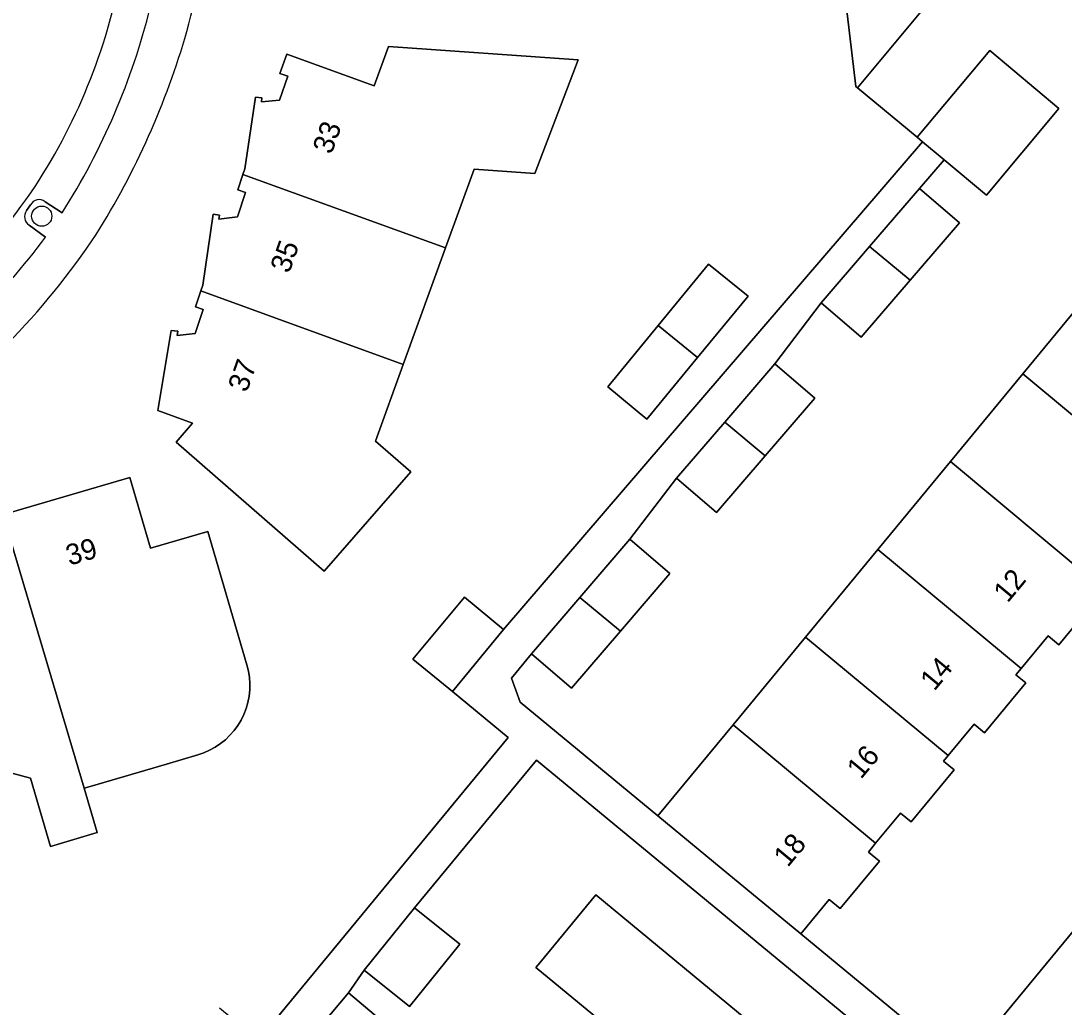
# Model space of a CAD drawing. Extents: x 162073 to 163043, y 381818 to 382561.
# Drawn here: x 162299.9 to 162350.3, y 382150.1 to 382197.8 of the extents above; entities that cross this region are included whole.
import ezdxf

# ---------------------------------------------------------------- set-up
doc = ezdxf.new("R2010")
doc.units = 0
for name, color, linetype in [('IMGEO_Boom', 7, 'Continuous'), ('IMGEO_Erf', 7, 'Continuous'), ('IMGEO_Hek', 7, 'Continuous'), ('IMGEO_Pand', 7, 'Continuous'), ('IMGEO_Pand_nummerreeks', 7, 'Continuous'), ('IMGEO_Parkeervlak_open', 7, 'Continuous'), ('IMGEO_Rijbaan_lokaal_open', 7, 'Continuous'), ('IMGEO_Voetpad_open', 7, 'Continuous')]:
    doc.layers.add(name, color=color, linetype=linetype)

msp = doc.modelspace()

# ---------------------------------------------------------------- linework, layer by layer
at = {"layer": 'IMGEO_Boom'}
msp.add_circle((162300.871, 382188.38), 0.489, dxfattribs=at)
at = {"layer": 'IMGEO_Erf'}
for points in [[(162309.46, 382150.106), (162311.357, 382148.541), (162323.43, 382163.172), (162320.732, 382165.399), (162318.813, 382166.965), (162321.314, 382169.956), (162323.205, 382168.396), (162343.461, 382191.978), (162343.2, 382192.197), (162340.319, 382194.587), (162340.234, 382194.657), (162339.227, 382203.087)], [(162344.104, 382199.151), (162340.319, 382194.587), (162343.2, 382192.197), (162346.706, 382196.385), (162350.049, 382193.585), (162346.544, 382189.398), (162344.503, 382191.106), (162343.315, 382189.724), (162345.249, 382188.062), (162342.858, 382185.279), (162340.494, 382182.527), (162338.56, 382184.188), (162336.312, 382181.24), (162338.246, 382179.578), (162335.855, 382176.796), (162333.491, 382174.043), (162331.557, 382175.704), (162329.309, 382172.757), (162331.243, 382171.095), (162328.852, 382168.312), (162326.488, 382165.56), (162324.554, 382167.221), (162323.58, 382166.041), (162324.004, 382164.877), (162330.664, 382159.38), (162334.299, 382163.784), (162337.801, 382168.025), (162341.302, 382172.267), (162344.804, 382176.509), (162348.305, 382180.751), (162351.806, 382184.992)], [(162351.966, 382169.98), (162350.045, 382167.653), (162349.524, 382168.083), (162348.226, 382166.51), (162347.975, 382166.207), (162348.451, 382165.814), (162346.456, 382163.397), (162345.951, 382163.813), (162344.696, 382162.293), (162344.475, 382162.025), (162344.979, 382161.609), (162342.903, 382159.093), (162342.395, 382159.513), (162341.191, 382158.054), (162340.84, 382157.628), (162341.372, 382157.189), (162339.477, 382154.894), (162338.943, 382155.335), (162337.573, 382153.676), (162345.338, 382147.264), (162373.579, 382181.474)], [(162299.027, 382173.957), (162305.132, 382175.749), (162306.135, 382172.327), (162308.9, 382173.138), (162310.795, 382166.677), (162310.868, 382166.381), (162310.915, 382166.079), (162310.936, 382165.774), (162310.929, 382165.469), (162310.897, 382165.165), (162310.838, 382164.866), (162310.753, 382164.572), (162310.643, 382164.288), (162310.508, 382164.014), (162310.35, 382163.752), (162310.17, 382163.506), (162309.969, 382163.276), (162309.749, 382163.064), (162309.511, 382162.873), (162309.258, 382162.703), (162308.99, 382162.555), (162308.711, 382162.432), (162308.422, 382162.333), (162306.908, 382161.889), (162303.218, 382160.807), (162302.917, 382160.719), (162303.552, 382158.572), (162301.293, 382157.907), (162300.322, 382161.206), (162296.788, 382162.148)], [(162292.703, 382083.506), (162344.282, 382145.986), (162324.785, 382162.075), (162318.898, 382154.941), (162321.086, 382153.179), (162318.653, 382150.158), (162316.465, 382151.92), (162315.7, 382150.823), (162317.769, 382149.084), (162315.185, 382146.011), (162312.717, 382143.075), (162310.648, 382144.814), (162308.665, 382142.301), (162310.734, 382140.562), (162308.15, 382137.488), (162305.682, 382134.553), (162303.613, 382136.292), (162301.631, 382133.78), (162303.7, 382132.041), (162301.116, 382128.968), (162298.648, 382126.032)], [(162329.26, 382148.338), (162324.766, 382152.048), (162324.954, 382152.276), (162327.662, 382155.556), (162335.775, 382148.858)]]:
    msp.add_lwpolyline(points, dxfattribs=at)
for points in [[(162309.166, 382188.484), (162309.463, 382188.429), (162309.436, 382188.231), (162310.332, 382188.356), (162310.73, 382189.519), (162310.351, 382189.648), (162310.599, 382190.4), (162310.69, 382190.675), (162311.21, 382194.134), (162311.52, 382194.103), (162311.493, 382193.905), (162312.372, 382193.986), (162312.77, 382195.149), (162312.391, 382195.278), (162312.729, 382196.219), (162316.941, 382194.69), (162317.631, 382196.59), (162326.808, 382195.942), (162324.707, 382190.45), (162321.782, 382190.657), (162320.398, 382186.844), (162318.354, 382181.214), (162317.008, 382177.506), (162318.717, 382176.016), (162314.529, 382171.212), (162307.366, 382177.457), (162308.166, 382178.374), (162306.482, 382178.985), (162307.124, 382182.859), (162307.444, 382182.815), (162307.417, 382182.617), (162308.282, 382182.712), (162308.68, 382183.875), (162308.301, 382184.004), (162308.562, 382184.767), (162308.659, 382185.05)], [(162328.235, 382180.123), (162330.672, 382183.091), (162333.109, 382186.06), (162335.019, 382184.518), (162332.571, 382181.544), (162330.124, 382178.572)]]:
    msp.add_lwpolyline(points, close=True, dxfattribs=at)
for centre, radius, start, end in [((162276.014, 382205.991), 33.037, 344.7523, 6.5095), ((162270.566, 382208.088), 38.849, 327.9914, 343.8811), ((162273.89, 382207.219), 35.585, 304.2832, 326.3417)]:
    msp.add_arc(centre, radius, start, end, dxfattribs=at)
at = {"layer": 'IMGEO_Hek'}
msp.add_lwpolyline([(162343.2, 382192.197), (162340.319, 382194.587)], dxfattribs=at)
at = {"layer": 'IMGEO_Pand'}
for points in [[(162339.227, 382203.087), (162340.234, 382194.657), (162340.319, 382194.587), (162344.104, 382199.151), (162343.389, 382199.838), (162347.392, 382204.625), (162345.213, 382206.447)], [(162320.398, 382186.844), (162321.782, 382190.657), (162324.707, 382190.45), (162326.808, 382195.942), (162317.631, 382196.59), (162316.941, 382194.69), (162312.729, 382196.219), (162312.391, 382195.278), (162312.77, 382195.149), (162312.372, 382193.986), (162311.493, 382193.905), (162311.52, 382194.103), (162311.21, 382194.134), (162310.69, 382190.675), (162310.599, 382190.4)], [(162344.503, 382191.106), (162346.544, 382189.398), (162350.049, 382193.585), (162346.706, 382196.385), (162343.2, 382192.197), (162343.461, 382191.978)], [(162320.398, 382186.844), (162310.599, 382190.4), (162310.351, 382189.648), (162310.73, 382189.519), (162310.332, 382188.356), (162309.436, 382188.231), (162309.463, 382188.429), (162309.166, 382188.484), (162308.659, 382185.05), (162308.562, 382184.767), (162318.354, 382181.214)], [(162340.898, 382186.91), (162342.858, 382185.279), (162345.249, 382188.062), (162343.315, 382189.724)], [(162340.898, 382186.91), (162338.56, 382184.188), (162340.494, 382182.527), (162342.858, 382185.279)], [(162330.672, 382183.091), (162332.571, 382181.544), (162335.019, 382184.518), (162333.109, 382186.06)], [(162318.354, 382181.214), (162308.562, 382184.767), (162308.301, 382184.004), (162308.68, 382183.875), (162308.282, 382182.712), (162307.417, 382182.617), (162307.444, 382182.815), (162307.124, 382182.859), (162306.482, 382178.985), (162308.166, 382178.374), (162307.366, 382177.457), (162314.529, 382171.212), (162318.717, 382176.016), (162317.008, 382177.506)], [(162348.305, 382180.751), (162355.227, 382174.996), (162356.496, 382176.533), (162357.002, 382176.116), (162358.959, 382178.487), (162358.484, 382178.879), (162358.759, 382179.212), (162351.806, 382184.992)], [(162330.672, 382183.091), (162328.235, 382180.123), (162330.124, 382178.572), (162332.571, 382181.544)], [(162335.855, 382176.796), (162338.246, 382179.578), (162336.312, 382181.24), (162333.895, 382178.426)], [(162348.305, 382180.751), (162344.804, 382176.509), (162351.729, 382170.751), (162352.999, 382172.289), (162353.483, 382171.889), (162355.508, 382174.343), (162355.02, 382174.745), (162355.227, 382174.996)], [(162335.855, 382176.796), (162333.895, 382178.426), (162331.557, 382175.704), (162333.491, 382174.043)], [(162348.226, 382166.51), (162349.524, 382168.083), (162350.045, 382167.653), (162351.966, 382169.98), (162351.447, 382170.409), (162351.729, 382170.751), (162344.804, 382176.509), (162341.302, 382172.267)], [(162299.095, 382173.651), (162298.473, 382173.488), (162298.592, 382173.106), (162297.418, 382172.742), (162296.841, 382173.387), (162297.012, 382173.489), (162296.858, 382173.745), (162293.762, 382172.113), (162293.367, 382171.987), (162296.287, 382162.001), (162296.788, 382162.148), (162300.322, 382161.206), (162301.293, 382157.907), (162303.552, 382158.572), (162302.917, 382160.719)], [(162328.852, 382168.312), (162331.243, 382171.095), (162329.309, 382172.757), (162326.892, 382169.942)], [(162344.696, 382162.293), (162345.951, 382163.813), (162346.456, 382163.397), (162348.451, 382165.814), (162347.975, 382166.207), (162348.226, 382166.51), (162341.302, 382172.267), (162337.801, 382168.025)], [(162320.732, 382165.399), (162323.205, 382168.396), (162321.314, 382169.956), (162318.813, 382166.965)], [(162328.852, 382168.312), (162326.892, 382169.942), (162324.554, 382167.221), (162326.488, 382165.56)], [(162334.299, 382163.784), (162341.191, 382158.054), (162342.395, 382159.513), (162342.903, 382159.093), (162344.979, 382161.609), (162344.475, 382162.025), (162344.696, 382162.293), (162337.801, 382168.025)], [(162334.299, 382163.784), (162330.664, 382159.38), (162333.717, 382156.859), (162337.573, 382153.676), (162338.943, 382155.335), (162339.477, 382154.894), (162341.372, 382157.189), (162340.84, 382157.628), (162341.191, 382158.054)], [(162329.26, 382148.338), (162336.734, 382142.165), (162336.921, 382142.391), (162339.631, 382145.675), (162335.775, 382148.858), (162327.662, 382155.556), (162324.954, 382152.276), (162324.766, 382152.048)], [(162318.653, 382150.158), (162321.086, 382153.179), (162318.898, 382154.941), (162316.465, 382151.92)], [(162313.101, 382147.733), (162315.185, 382146.011), (162317.769, 382149.084), (162315.7, 382150.823)]]:
    msp.add_lwpolyline(points, close=True, dxfattribs=at)
msp.add_lwpolyline([(162299.095, 382173.651), (162302.917, 382160.719), (162303.218, 382160.807), (162306.908, 382161.889), (162308.422, 382162.333), (162308.711, 382162.432), (162308.99, 382162.555), (162309.258, 382162.703), (162309.511, 382162.873), (162309.749, 382163.064), (162309.969, 382163.276), (162310.17, 382163.506), (162310.35, 382163.752), (162310.508, 382164.014), (162310.643, 382164.288), (162310.753, 382164.572), (162310.838, 382164.866), (162310.897, 382165.165), (162310.929, 382165.469), (162310.936, 382165.774), (162310.915, 382166.079), (162310.868, 382166.381), (162310.795, 382166.677), (162308.9, 382173.138), (162306.135, 382172.327), (162305.132, 382175.749), (162299.027, 382173.957)], dxfattribs=at)
at = {"layer": 'IMGEO_Parkeervlak_open'}
for points in [[(162300.135, 382188.648), (162300.33, 382188.928)], [(162301.035, 382189.076), (162301.859, 382188.541)], [(162301.052, 382187.362), (162300.259, 382187.939)]]:
    msp.add_lwpolyline(points, dxfattribs=at)
for centre, radius, start, end in [((162276.836, 382205.357), 28.351, 326.0304, 349.6366), ((162273.681, 382206.507), 33.418, 327.4781, 346.0871), ((162273.261, 382208.32), 32.974, 302.2242, 325.2311), ((162300.742, 382188.719), 0.462, 50.6256, 153.0862), ((162300.554, 382188.356), 0.511, 145.1536, 234.6871), ((162273.222, 382208.064), 34.685, 306.0315, 323.3558)]:
    msp.add_arc(centre, radius, start, end, dxfattribs=at)
at = {"layer": 'IMGEO_Rijbaan_lokaal_open'}
for centre, radius, start, end in [((162276.836, 382205.357), 28.351, 326.0304, 349.6366), ((162273.261, 382208.32), 32.974, 302.2242, 325.2311)]:
    msp.add_arc(centre, radius, start, end, dxfattribs=at)
at = {"layer": 'IMGEO_Voetpad_open'}
for points in [[(162394.607, 382201.927), (162394.242, 382202.176), (162396.436, 382204.943), (162393.848, 382205.919), (162392.258, 382204.023), (162391.119, 382202.632), (162387.853, 382198.764), (162374.601, 382182.711), (162373.579, 382181.474), (162345.338, 382147.264), (162344.282, 382145.986), (162292.703, 382083.506), (162295.253, 382081.373), (162295.77, 382082.027)], [(162345.338, 382147.264), (162337.573, 382153.676), (162333.717, 382156.859), (162330.664, 382159.38), (162324.004, 382164.877), (162323.58, 382166.041), (162324.554, 382167.221), (162326.892, 382169.942), (162329.309, 382172.757), (162331.557, 382175.704), (162333.895, 382178.426), (162336.312, 382181.24), (162338.56, 382184.188), (162340.898, 382186.91), (162343.315, 382189.724), (162344.503, 382191.106), (162343.461, 382191.978), (162323.205, 382168.396), (162320.732, 382165.399), (162323.43, 382163.172), (162311.357, 382148.541)], [(162300.33, 382188.928), (162300.135, 382188.648)], [(162301.859, 382188.541), (162301.035, 382189.076)], [(162300.259, 382187.939), (162301.052, 382187.362)], [(162313.101, 382147.733), (162315.7, 382150.823), (162316.465, 382151.92), (162318.898, 382154.941), (162324.785, 382162.075), (162344.282, 382145.986)]]:
    msp.add_lwpolyline(points, dxfattribs=at)
for centre, radius, start, end in [((162276.014, 382205.991), 33.037, 344.7523, 6.5095), ((162273.681, 382206.507), 33.418, 327.4781, 346.0871), ((162270.566, 382208.088), 38.849, 327.9914, 343.8811), ((162300.742, 382188.719), 0.462, 50.6256, 153.0862), ((162300.554, 382188.356), 0.511, 145.1536, 234.6871), ((162273.222, 382208.064), 34.685, 306.0315, 323.3558), ((162273.89, 382207.219), 35.585, 304.2832, 326.3417)]:
    msp.add_arc(centre, radius, start, end, dxfattribs=at)

# ---------------------------------------------------------------- texts
at = {"layer": 'IMGEO_Pand_nummerreeks'}
for s, rotation, p in [('33', 70.4225, (162314.881, 382191.331)), ('35', 70.4225, (162312.833, 382185.574)), ('37', 70.4225, (162310.786, 382179.817)), ('39', 16.3579, (162302.209, 382171.473)), ('12', 50.2589, (162347.571, 382169.642)), ('14', 50.2589, (162344.028, 382165.381)), ('16', 50.2589, (162340.483, 382161.118)), ('18', 50.2589, (162336.94, 382156.856))]:
    msp.add_text(s, height=1, rotation=rotation, dxfattribs=at).set_placement(p)

doc.saveas('drawing.dxf')
